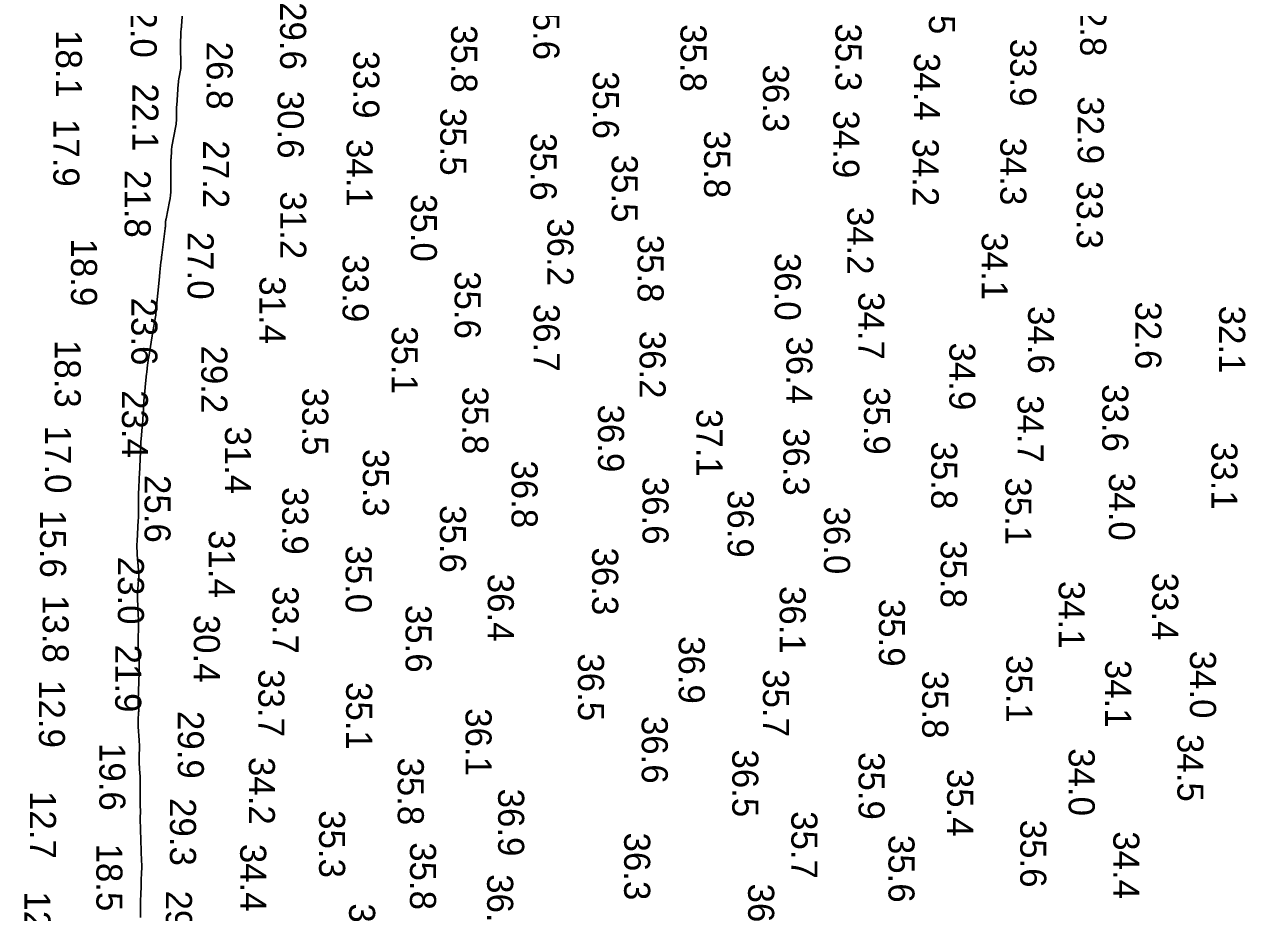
# Model space of a CAD drawing. Extents: x 1178573 to 1187098, y 693282 to 751751.
# Drawn here: x 1179047 to 1179633, y 708287 to 708713 of the extents above; entities that cross this region are included whole.
import ezdxf

# ---------------------------------------------------------------- set-up
doc = ezdxf.new("R2010")
doc.units = 0
doc.layers.add('V-HYDS-MAJR', color=7, linetype='Continuous')
doc.layers.add('V-HYDS-SOUN', color=7, linetype='Continuous')

msp = doc.modelspace()

# ---------------------------------------------------------------- linework, layer by layer
at = {"layer": 'V-HYDS-MAJR'}
msp.add_lwpolyline([(1179102.8, 708284.59), (1179102.84, 708287.92), (1179102.85, 708288.76), (1179102.86, 708289.59), (1179102.88, 708290.43), (1179102.9, 708291.26), (1179103.05, 708297.04), (1179103.09, 708298.25), (1179103.12, 708299.45), (1179103.16, 708300.65), (1179103.2, 708301.86), (1179103.38, 708306.67), (1179103.42, 708307.88), (1179103.43, 708309.08), (1179103.42, 708310.28), (1179103.39, 708311.49), (1179102.7, 708331.9), (1179102.69, 708332.24), (1179102.69, 708332.59), (1179102.7, 708332.93), (1179102.72, 708333.28), (1179102.82, 708334.65), (1179102.84, 708335), (1179102.84, 708335.34), (1179102.84, 708335.69), (1179102.84, 708336.03), (1179102.75, 708338.04), (1179102.74, 708338.49), (1179102.73, 708338.94), (1179102.72, 708339.39), (1179102.72, 708339.84), (1179102.73, 708349.17), (1179102.73, 708350.31), (1179102.7, 708351.44), (1179102.65, 708352.58), (1179102.58, 708353.71), (1179102.23, 708358.69), (1179102.17, 708359.6), (1179102.15, 708360.52), (1179102.14, 708361.44), (1179102.16, 708362.36), (1179102.29, 708366.03), (1179102.31, 708366.95), (1179102.3, 708367.87), (1179102.27, 708368.79), (1179102.21, 708369.7), (1179101.73, 708376.08), (1179101.69, 708376.88), (1179101.67, 708377.68), (1179101.67, 708378.49), (1179101.71, 708379.29), (1179101.94, 708383.13), (1179101.97, 708383.62), (1179101.97, 708384.1), (1179101.96, 708384.59), (1179101.93, 708385.08), (1179101.78, 708387.04), (1179101.75, 708387.52), (1179101.74, 708388.01), (1179101.73, 708388.5), (1179101.74, 708388.99), (1179102.2, 708402.17), (1179102.23, 708403.5), (1179102.23, 708404.83), (1179102.2, 708406.15), (1179102.14, 708407.48), (1179101.84, 708412.8), (1179101.78, 708414.13), (1179101.74, 708415.46), (1179101.73, 708416.79), (1179101.74, 708418.12), (1179101.86, 708423.89), (1179101.87, 708425.29), (1179101.87, 708426.69), (1179101.83, 708428.1), (1179101.78, 708429.5), (1179101.39, 708437.74), (1179101.36, 708438.87), (1179101.36, 708440), (1179101.41, 708441.14), (1179101.5, 708442.27), (1179101.92, 708446.79), (1179102.01, 708447.92), (1179102.04, 708449.05), (1179102.02, 708450.18), (1179101.94, 708451.31), (1179101.31, 708458.74), (1179101.2, 708460.35), (1179101.15, 708461.97), (1179101.15, 708463.59), (1179101.21, 708465.21), (1179101.76, 708475.29), (1179101.8, 708476.23), (1179101.83, 708477.18), (1179101.86, 708478.12), (1179101.87, 708479.07), (1179101.88, 708482.85), (1179101.89, 708483.79), (1179101.9, 708484.74), (1179101.92, 708485.68), (1179101.94, 708486.63), (1179102.1, 708492.23), (1179102.13, 708493.48), (1179102.18, 708494.72), (1179102.23, 708495.97), (1179102.28, 708497.22), (1179102.79, 708508.26), (1179102.86, 708509.8), (1179102.96, 708511.34), (1179103.06, 708512.88), (1179103.18, 708514.42), (1179103.81, 708521.9), (1179103.88, 708522.77), (1179103.94, 708523.65), (1179104, 708524.53), (1179104.05, 708525.41), (1179104.24, 708528.93), (1179104.29, 708529.8), (1179104.35, 708530.68), (1179104.42, 708531.55), (1179104.49, 708532.42), (1179104.81, 708535.9), (1179104.89, 708536.77), (1179104.98, 708537.64), (1179105.06, 708538.51), (1179105.15, 708539.38), (1179105.76, 708545.56), (1179105.83, 708546.23), (1179105.9, 708546.9), (1179105.98, 708547.57), (1179106.06, 708548.24), (1179106.39, 708550.91), (1179106.48, 708551.58), (1179106.57, 708552.24), (1179106.67, 708552.91), (1179106.78, 708553.57), (1179108.83, 708565.84), (1179108.97, 708566.71), (1179109.12, 708567.59), (1179109.26, 708568.46), (1179109.4, 708569.33), (1179109.97, 708572.83), (1179110.11, 708573.7), (1179110.23, 708574.58), (1179110.33, 708575.46), (1179110.42, 708576.34), (1179111.89, 708592.12), (1179111.91, 708592.31), (1179111.93, 708592.5), (1179111.95, 708592.69), (1179111.98, 708592.88), (1179112.08, 708593.64), (1179112.11, 708593.83), (1179112.13, 708594.02), (1179112.15, 708594.21), (1179112.17, 708594.4), (1179112.65, 708599.1), (1179112.74, 708599.95), (1179112.84, 708600.8), (1179112.94, 708601.64), (1179113.04, 708602.49), (1179114.67, 708615.36), (1179114.72, 708615.75), (1179114.75, 708616.13), (1179114.78, 708616.52), (1179114.8, 708616.9), (1179114.88, 708618.44), (1179114.9, 708618.83), (1179114.94, 708619.21), (1179115, 708619.59), (1179115.07, 708619.97), (1179116.75, 708628.25), (1179117.02, 708629.76), (1179117.21, 708631.27), (1179117.32, 708632.8), (1179117.35, 708634.33), (1179117.31, 708645.27), (1179117.31, 708645.6), (1179117.32, 708645.94), (1179117.33, 708646.27), (1179117.35, 708646.61), (1179117.42, 708647.94), (1179117.44, 708648.28), (1179117.45, 708648.61), (1179117.47, 708648.94), (1179117.49, 708649.28), (1179117.64, 708652.28), (1179117.68, 708652.89), (1179117.74, 708653.5), (1179117.83, 708654.11), (1179117.93, 708654.71), (1179119.73, 708664.53), (1179119.87, 708665.35), (1179119.97, 708666.18), (1179120.03, 708667), (1179120.06, 708667.84), (1179120.1, 708671.17), (1179120.11, 708672.01), (1179120.14, 708672.84), (1179120.18, 708673.68), (1179120.23, 708674.51), (1179120.94, 708684.55), (1179121.02, 708685.4), (1179121.11, 708686.23), (1179121.23, 708687.07), (1179121.38, 708687.9), (1179122, 708691.22), (1179122.14, 708692.06), (1179122.22, 708692.89), (1179122.26, 708693.73), (1179122.25, 708694.58), (1179121.98, 708702.03), (1179121.96, 708702.72), (1179121.96, 708703.4), (1179121.97, 708704.08), (1179121.99, 708704.77), (1179122.15, 708708.13), (1179122.17, 708708.5), (1179122.19, 708708.86), (1179122.21, 708709.23), (1179122.24, 708709.6), (1179122.37, 708711.06), (1179122.4, 708711.43), (1179122.43, 708711.8), (1179122.46, 708712.16), (1179122.48, 708712.53), (1179123.74, 708730.3)], dxfattribs=at)

# ---------------------------------------------------------------- texts
at = {"layer": 'V-HYDS-SOUN'}
for s, p in [('34.5 ', (1179481.11, 708741.03)), ('22.0 ', (1179098.1, 708729.77)), ('35.6 ', (1179291.3, 708728.68)), ('32.8 ', (1179553.65, 708730.45)), ('29.6 ', (1179169.81, 708723.95)), ('35.8 ', (1179251.88, 708712.96)), ('35.8 ', (1179361.89, 708713.36)), ('35.3 ', (1179436.25, 708713.72)), ('18.1 ', (1179062.22, 708710.53)), ('26.8 ', (1179134.52, 708704.96)), ('33.9 ', (1179520.09, 708706.37)), ('33.9 ', (1179204.93, 708700.59)), ('34.4 ', (1179473.92, 708699.55)), ('36.3 ', (1179401.44, 708694)), ('35.6 ', (1179319.85, 708690.78)), ('22.1 ', (1179098.93, 708684.9)), ('30.6 ', (1179168.67, 708681.4)), ('32.9 ', (1179552.5, 708678.74)), ('35.5 ', (1179246.66, 708673.18)), ('34.9 ', (1179435.18, 708671.95)), ('17.9 ', (1179061.03, 708667.88)), ('34.1 ', (1179201.68, 708658.26)), ('35.6 ', (1179289.99, 708661.16)), ('35.8 ', (1179373.24, 708662.37)), ('34.2 ', (1179473.31, 708658.5)), ('34.3 ', (1179515.32, 708658.96)), ('27.2 ', (1179132.86, 708657.58)), ('35.5 ', (1179328.91, 708650.74)), ('21.8 ', (1179095.22, 708643.38)), ('33.3 ', (1179552, 708638.06)), ('31.2 ', (1179169.87, 708633.1)), ('35.0 ', (1179232.54, 708631.84)), ('34.2 ', (1179441.92, 708625.69)), ('36.2 ', (1179298.05, 708620.21)), ('27.0 ', (1179125.43, 708613.69)), ('35.8 ', (1179341.31, 708612.34)), ('34.1 ', (1179506.41, 708613.48)), ('18.9 ', (1179069.5, 708610.5)), ('33.9 ', (1179199.81, 708602.83)), ('36.0 ', (1179407.12, 708603.59)), ('35.6 ', (1179253.54, 708594.85)), ('31.4 ', (1179159.91, 708592.37)), ('23.6 ', (1179098.46, 708582.12)), ('34.7 ', (1179447.24, 708584.81)), ('36.7 ', (1179291.44, 708579.14)), ('34.6 ', (1179528.67, 708578.09)), ('32.6 ', (1179580.12, 708580.22)), ('32.1 ', (1179620.32, 708578.24)), ('35.1 ', (1179223.37, 708568.43)), ('36.2 ', (1179342.28, 708566.21)), ('18.3 ', (1179061.68, 708561.81)), ('29.2 ', (1179132.01, 708559.12)), ('36.4 ', (1179412.7, 708563.53)), ('34.9 ', (1179490.89, 708560.57)), ('33.6 ', (1179564.24, 708540.62)), ('23.4 ', (1179093.9, 708537.68)), ('33.5 ', (1179180.42, 708538.93)), ('35.8 ', (1179257.26, 708539.44)), ('35.9 ', (1179449.98, 708539.24)), ('34.7 ', (1179523.59, 708535.34)), ('36.9 ', (1179322.35, 708530.81)), ('37.1 ', (1179369.56, 708528.67)), ('17.0 ', (1179057.05, 708520.68)), ('31.4 ', (1179143.37, 708520.35)), ('36.3 ', (1179411.25, 708519.56)), ('35.8 ', (1179482.19, 708513.09)), ('33.1 ', (1179616.61, 708512.86)), ('35.3 ', (1179209.51, 708509.49)), ('36.8 ', (1179280.85, 708504.01)), ('25.6 ', (1179104.76, 708496.99)), ('36.6 ', (1179343.67, 708496.13)), ('35.1 ', (1179517.76, 708495.83)), ('34.0 ', (1179567.42, 708497.95)), ('33.9 ', (1179170.84, 708491.24)), ('36.9 ', (1179384.49, 708489.8)), ('35.6 ', (1179246.49, 708482.55)), ('36.0 ', (1179430.74, 708481.87)), ('15.6 ', (1179054.66, 708480.19)), ('31.4 ', (1179135.6, 708470.55)), ('35.8 ', (1179486.72, 708465.69)), ('35.0 ', (1179201.25, 708463.24)), ('36.3 ', (1179319.52, 708462.21)), ('23.0 ', (1179091.99, 708457.76)), ('36.4 ', (1179269.45, 708449.59)), ('33.4 ', (1179588.19, 708450.08)), ('33.7 ', (1179166.17, 708443.67)), ('36.1 ', (1179409.49, 708443.73)), ('34.1 ', (1179543.35, 708446.16)), ('13.8 ', (1179055.88, 708439.37)), ('35.9 ', (1179457.09, 708437.57)), ('30.4 ', (1179128.41, 708429.9)), ('35.6 ', (1179229.99, 708434.65)), ('36.9 ', (1179361.06, 708419.69)), ('21.9 ', (1179090.69, 708415.56)), ('34.0 ', (1179606.33, 708412.68)), ('36.5 ', (1179312.74, 708411.4)), ('35.1 ', (1179518.19, 708410.59)), ('34.1 ', (1179565.63, 708408.26)), ('33.7 ', (1179159.38, 708403.78)), ('35.7 ', (1179401.47, 708403.78)), ('35.8 ', (1179477.86, 708403.06)), ('12.9 ', (1179054.08, 708398.53)), ('35.1 ', (1179201.49, 708397.63)), ('29.9 ', (1179120.74, 708383.73)), ('36.1 ', (1179258.77, 708385.07)), ('36.6 ', (1179343.31, 708381.37)), ('34.5 ', (1179600.3, 708372.69)), ('19.6 ', (1179083.1, 708368.38)), ('36.5 ', (1179386.75, 708365.27)), ('34.0 ', (1179548.13, 708365.86)), ('34.2 ', (1179154.81, 708361.65)), ('35.8 ', (1179226.26, 708361.42)), ('35.9 ', (1179447.32, 708364.01)), ('35.4 ', (1179489.83, 708355.95)), ('12.7 ', (1179049.8, 708345.31)), ('29.3 ', (1179116.96, 708341.93)), ('36.9 ', (1179274.42, 708346.46)), ('35.3 ', (1179188.52, 708336.13)), ('35.7 ', (1179415.09, 708335.67)), ('35.6 ', (1179524.9, 708331.53)), ('36.3 ', (1179334.87, 708325.37)), ('35.6 ', (1179461.68, 708324.25)), ('34.4 ', (1179569.55, 708326)), ('18.5 ', (1179081.67, 708320.1)), ('34.4 ', (1179150.65, 708319.93)), ('35.8 ', (1179232.13, 708320.74)), ('36.5 ', (1179269.14, 708305.4)), ('36.3 ', (1179394.36, 708300.89)), ('12.7 ', (1179047.14, 708297.15)), ('29.1 ', (1179115.04, 708297.54)), ('35.4 ', (1179202.92, 708291.39))]:
    msp.add_text(s, height=12.5, rotation=270, dxfattribs=at).set_placement(p)

doc.saveas('drawing.dxf')
